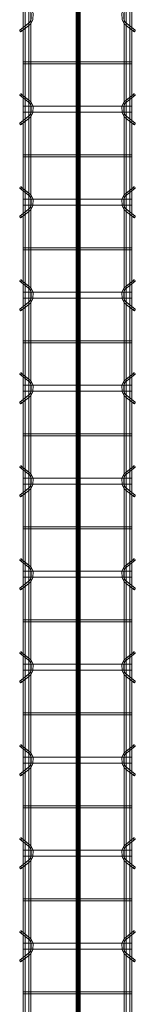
# Model space of a CAD drawing. Header units: inches. Extents: x -4136 to 1945, y -6639 to 12387.
# Tile 531 of 656: x -2344 to -2329, y 11700 to 11827. Entities that reach past the tile are written whole.
import ezdxf

# ---------------------------------------------------------------- set-up
doc = ezdxf.new("R2010")
doc.units = ezdxf.units.IN
doc.header["$MEASUREMENT"] = 0
doc.layers.add('A-GENM', color=7, linetype='Continuous', lineweight=9)
doc.layers.add('S-BEAM', color=7, linetype='Continuous', lineweight=9)

# ---------------------------------------------------------------- blocks, each defined once
blk = doc.blocks.new('Dowel bar assembly - Dowel bar assembly-669756-SLAB ON GROUND JOINTS')
at = {"layer": 'S-BEAM', "color": 253, "true_color": 0xaaaaaa}
for p, q in [((2175, 1.98), (0, 1.98)), ((0, 1.72), (2175, 1.72)), ((1799.87, 1.99), (1799.87, -12.01)), ((1800.13, 1.99), (1799.87, 1.99)), ((1799.87, 1.99), (1800.13, 1.99)), ((1800.13, -12.01), (1800.13, 1.99)), ((1804.02, 2.23), (1804.97, 1.03)), ((1805.18, 1.19), (1804.23, 2.39)), ((1805.62, 1.99), (1805.62, -12.01)), ((1806.38, 1.99), (1805.62, 1.99)), ((1805.62, 1.99), (1806.38, 1.99)), ((1806.38, -12.01), (1806.38, 1.99)), ((1807.76, 2.39), (1806.81, 1.19)), ((1807.01, 1.03), (1807.96, 2.23)), ((1811.87, 1.99), (1811.87, -12.01)), ((1812.13, 1.99), (1811.87, 1.99)), ((1811.87, 1.99), (1812.13, 1.99)), ((1812.13, -12.01), (1812.13, 1.99)), ((1816.02, 2.23), (1816.97, 1.03)), ((1817.18, 1.19), (1816.23, 2.39)), ((1817.62, 1.99), (1817.62, -12.01)), ((1818.38, 1.99), (1817.62, 1.99)), ((1817.62, 1.99), (1818.38, 1.99)), ((1818.38, -12.01), (1818.38, 1.99)), ((1819.76, 2.39), (1818.81, 1.19)), ((1819.01, 1.03), (1819.96, 2.23)), ((1823.87, 1.99), (1823.87, -12.01)), ((1824.13, 1.99), (1823.87, 1.99)), ((1823.87, 1.99), (1824.13, 1.99)), ((1824.13, -12.01), (1824.13, 1.99)), ((1828.02, 2.23), (1828.97, 1.03)), ((1829.18, 1.19), (1828.23, 2.39)), ((1829.62, 1.99), (1829.62, -12.01)), ((1830.38, 1.99), (1829.62, 1.99)), ((1829.62, 1.99), (1830.38, 1.99)), ((1830.38, -12.01), (1830.38, 1.99)), ((1831.76, 2.39), (1830.81, 1.19)), ((1831.01, 1.03), (1831.96, 2.23)), ((1835.87, 1.99), (1835.87, -12.01)), ((1836.13, 1.99), (1835.87, 1.99)), ((1835.87, 1.99), (1836.13, 1.99)), ((1836.13, -12.01), (1836.13, 1.99)), ((1840.02, 2.23), (1840.97, 1.03)), ((1841.18, 1.19), (1840.23, 2.39)), ((1841.62, 1.99), (1841.62, -12.01)), ((1842.38, 1.99), (1841.62, 1.99)), ((1841.62, 1.99), (1842.38, 1.99)), ((1842.38, -12.01), (1842.38, 1.99)), ((1843.76, 2.39), (1842.81, 1.19)), ((1843.01, 1.03), (1843.96, 2.23)), ((1847.87, 1.99), (1847.87, -12.01)), ((1848.13, 1.99), (1847.87, 1.99)), ((1847.87, 1.99), (1848.13, 1.99)), ((1848.13, -12.01), (1848.13, 1.99)), ((1852.02, 2.23), (1852.97, 1.03)), ((1853.18, 1.19), (1852.23, 2.39)), ((1853.62, 1.99), (1853.62, -12.01)), ((1854.38, 1.99), (1853.62, 1.99)), ((1853.62, 1.99), (1854.38, 1.99)), ((1854.38, -12.01), (1854.38, 1.99)), ((1855.76, 2.39), (1854.81, 1.19)), ((1855.01, 1.03), (1855.96, 2.23)), ((1859.87, 1.99), (1859.87, -12.01)), ((1860.13, 1.99), (1859.87, 1.99)), ((1859.87, 1.99), (1860.13, 1.99)), ((1860.13, -12.01), (1860.13, 1.99)), ((1864.02, 2.23), (1864.97, 1.03)), ((1865.18, 1.19), (1864.23, 2.39)), ((1865.62, 1.99), (1865.62, -12.01)), ((1866.38, 1.99), (1865.62, 1.99)), ((1865.62, 1.99), (1866.38, 1.99)), ((1866.38, -12.01), (1866.38, 1.99)), ((1867.76, 2.39), (1866.81, 1.19)), ((1867.01, 1.03), (1867.96, 2.23)), ((1871.87, 1.99), (1871.87, -12.01)), ((1872.13, 1.99), (1871.87, 1.99)), ((1871.87, 1.99), (1872.13, 1.99)), ((1872.13, -12.01), (1872.13, 1.99)), ((1876.02, 2.23), (1876.97, 1.03)), ((1877.18, 1.19), (1876.23, 2.39)), ((1877.62, 1.99), (1877.62, -12.01)), ((1878.38, 1.99), (1877.62, 1.99)), ((1877.62, 1.99), (1878.38, 1.99)), ((1878.38, -12.01), (1878.38, 1.99)), ((1879.76, 2.39), (1878.81, 1.19)), ((1879.01, 1.03), (1879.96, 2.23)), ((1883.87, 1.99), (1883.87, -12.01)), ((1884.13, 1.99), (1883.87, 1.99)), ((1883.87, 1.99), (1884.13, 1.99)), ((1884.13, -12.01), (1884.13, 1.99)), ((1888.02, 2.23), (1888.97, 1.03)), ((1889.18, 1.19), (1888.23, 2.39)), ((1889.62, 1.99), (1889.62, -12.01)), ((1890.38, 1.99), (1889.62, 1.99)), ((1889.62, 1.99), (1890.38, 1.99)), ((1890.38, -12.01), (1890.38, 1.99)), ((1891.76, 2.39), (1890.81, 1.19)), ((1891.01, 1.03), (1891.96, 2.23)), ((1895.87, 1.99), (1895.87, -12.01)), ((1896.13, 1.99), (1895.87, 1.99)), ((1895.87, 1.99), (1896.13, 1.99)), ((1896.13, -12.01), (1896.13, 1.99)), ((1900.02, 2.23), (1900.97, 1.03)), ((1901.18, 1.19), (1900.23, 2.39)), ((1901.62, 1.99), (1901.62, -12.01)), ((1902.38, 1.99), (1901.62, 1.99)), ((1901.62, 1.99), (1902.38, 1.99)), ((1902.38, -12.01), (1902.38, 1.99)), ((1903.76, 2.39), (1902.81, 1.19)), ((1903.01, 1.03), (1903.96, 2.23)), ((1907.87, 1.99), (1907.87, -12.01)), ((1908.13, 1.99), (1907.87, 1.99)), ((1907.87, 1.99), (1908.13, 1.99)), ((1908.13, -12.01), (1908.13, 1.99)), ((1912.02, 2.23), (1912.97, 1.03)), ((1913.18, 1.19), (1912.23, 2.39)), ((1913.62, 1.99), (1913.62, -12.01)), ((1914.38, 1.99), (1913.62, 1.99)), ((1913.62, 1.99), (1914.38, 1.99)), ((1914.38, -12.01), (1914.38, 1.99)), ((1915.76, 2.39), (1914.81, 1.19)), ((1915.01, 1.03), (1915.96, 2.23)), ((1919.87, 1.99), (1919.87, -12.01)), ((1920.13, 1.99), (1919.87, 1.99)), ((1919.87, 1.99), (1920.13, 1.99)), ((1920.13, -12.01), (1920.13, 1.99)), ((1924.02, 2.23), (1924.97, 1.03)), ((1925.18, 1.19), (1924.23, 2.39)), ((2175, 1.25), (0, 1.25)), ((0, 0.99), (2175, 0.99)), ((2175, -11.01), (0, -11.01)), ((0, -11.27), (2175, -11.27)), ((1804.97, -11.05), (1804.02, -12.25)), ((1804.23, -12.41), (1805.18, -11.21)), ((1806.81, -11.21), (1807.76, -12.41)), ((1807.96, -12.25), (1807.01, -11.05)), ((1816.97, -11.05), (1816.02, -12.25)), ((1816.23, -12.41), (1817.18, -11.21)), ((1818.81, -11.21), (1819.76, -12.41)), ((1819.96, -12.25), (1819.01, -11.05)), ((1828.97, -11.05), (1828.02, -12.25)), ((1828.23, -12.41), (1829.18, -11.21)), ((1830.81, -11.21), (1831.76, -12.41)), ((1831.96, -12.25), (1831.01, -11.05)), ((1840.97, -11.05), (1840.02, -12.25)), ((1840.23, -12.41), (1841.18, -11.21)), ((1842.81, -11.21), (1843.76, -12.41)), ((1843.96, -12.25), (1843.01, -11.05)), ((1852.97, -11.05), (1852.02, -12.25)), ((1852.23, -12.41), (1853.18, -11.21)), ((1854.81, -11.21), (1855.76, -12.41)), ((1855.96, -12.25), (1855.01, -11.05)), ((1864.97, -11.05), (1864.02, -12.25)), ((1864.23, -12.41), (1865.18, -11.21)), ((1866.81, -11.21), (1867.76, -12.41)), ((1867.96, -12.25), (1867.01, -11.05)), ((1876.97, -11.05), (1876.02, -12.25)), ((1876.23, -12.41), (1877.18, -11.21)), ((1878.81, -11.21), (1879.76, -12.41)), ((1879.96, -12.25), (1879.01, -11.05)), ((1888.97, -11.05), (1888.02, -12.25)), ((1888.23, -12.41), (1889.18, -11.21)), ((1890.81, -11.21), (1891.76, -12.41)), ((1891.96, -12.25), (1891.01, -11.05)), ((1900.97, -11.05), (1900.02, -12.25)), ((1900.23, -12.41), (1901.18, -11.21)), ((1902.81, -11.21), (1903.76, -12.41)), ((1903.96, -12.25), (1903.01, -11.05)), ((1912.97, -11.05), (1912.02, -12.25)), ((1912.23, -12.41), (1913.18, -11.21)), ((1914.81, -11.21), (1915.76, -12.41)), ((1915.96, -12.25), (1915.01, -11.05)), ((1924.97, -11.05), (1924.02, -12.25)), ((1924.23, -12.41), (1925.18, -11.21)), ((2175, -11.74), (0, -11.74)), ((0, -12), (2175, -12)), ((1800.13, -12.01), (1799.87, -12.01)), ((1799.87, -12.01), (1800.13, -12.01)), ((1806.38, -12.01), (1805.62, -12.01)), ((1805.62, -12.01), (1806.38, -12.01)), ((1812.13, -12.01), (1811.87, -12.01)), ((1811.87, -12.01), (1812.13, -12.01)), ((1818.38, -12.01), (1817.62, -12.01)), ((1817.62, -12.01), (1818.38, -12.01)), ((1824.13, -12.01), (1823.87, -12.01)), ((1823.87, -12.01), (1824.13, -12.01)), ((1830.38, -12.01), (1829.62, -12.01)), ((1829.62, -12.01), (1830.38, -12.01)), ((1836.13, -12.01), (1835.87, -12.01)), ((1835.87, -12.01), (1836.13, -12.01)), ((1842.38, -12.01), (1841.62, -12.01)), ((1841.62, -12.01), (1842.38, -12.01)), ((1848.13, -12.01), (1847.87, -12.01)), ((1847.87, -12.01), (1848.13, -12.01)), ((1854.38, -12.01), (1853.62, -12.01)), ((1853.62, -12.01), (1854.38, -12.01)), ((1860.13, -12.01), (1859.87, -12.01)), ((1859.87, -12.01), (1860.13, -12.01)), ((1866.38, -12.01), (1865.62, -12.01)), ((1865.62, -12.01), (1866.38, -12.01)), ((1872.13, -12.01), (1871.87, -12.01)), ((1871.87, -12.01), (1872.13, -12.01)), ((1878.38, -12.01), (1877.62, -12.01)), ((1877.62, -12.01), (1878.38, -12.01)), ((1884.13, -12.01), (1883.87, -12.01)), ((1883.87, -12.01), (1884.13, -12.01)), ((1890.38, -12.01), (1889.62, -12.01)), ((1889.62, -12.01), (1890.38, -12.01)), ((1896.13, -12.01), (1895.87, -12.01)), ((1895.87, -12.01), (1896.13, -12.01)), ((1902.38, -12.01), (1901.62, -12.01)), ((1901.62, -12.01), (1902.38, -12.01)), ((1908.13, -12.01), (1907.87, -12.01)), ((1907.87, -12.01), (1908.13, -12.01)), ((1914.38, -12.01), (1913.62, -12.01)), ((1913.62, -12.01), (1914.38, -12.01)), ((1920.13, -12.01), (1919.87, -12.01)), ((1919.87, -12.01), (1920.13, -12.01))]:
    blk.add_line(p, q, dxfattribs=at)
at = {"layer": 'S-BEAM', "color": 253, "true_color": 0xaaaaaa, "flags": 128}
for points in [[(1804.97, 1.03), (1805.53, 0.73), (1806.39, 0.72), (1806.97, 0.99), (1807.01, 1.03)], [(1805.18, 1.19), (1805.62, 0.97), (1806.38, 0.98), (1806.81, 1.19)], [(1816.97, 1.03), (1817.53, 0.73), (1818.39, 0.72), (1818.97, 0.99), (1819.01, 1.03)], [(1817.18, 1.19), (1817.62, 0.97), (1818.38, 0.98), (1818.81, 1.19)], [(1828.97, 1.03), (1829.53, 0.73), (1830.39, 0.72), (1830.97, 0.99), (1831.01, 1.03)], [(1829.18, 1.19), (1829.62, 0.97), (1830.38, 0.98), (1830.81, 1.19)], [(1840.97, 1.03), (1841.53, 0.73), (1842.39, 0.72), (1842.97, 0.99), (1843.01, 1.03)], [(1841.18, 1.19), (1841.62, 0.97), (1842.38, 0.98), (1842.81, 1.19)], [(1852.97, 1.03), (1853.53, 0.73), (1854.39, 0.72), (1854.97, 0.99), (1855.01, 1.03)], [(1853.18, 1.19), (1853.62, 0.97), (1854.38, 0.98), (1854.81, 1.19)], [(1864.97, 1.03), (1865.53, 0.73), (1866.39, 0.72), (1866.97, 0.99), (1867.01, 1.03)], [(1865.18, 1.19), (1865.62, 0.97), (1866.38, 0.98), (1866.81, 1.19)], [(1876.97, 1.03), (1877.53, 0.73), (1878.39, 0.72), (1878.97, 0.99), (1879.01, 1.03)], [(1877.18, 1.19), (1877.62, 0.97), (1878.38, 0.98), (1878.81, 1.19)], [(1888.97, 1.03), (1889.53, 0.73), (1890.39, 0.72), (1890.97, 0.99), (1891.01, 1.03)], [(1889.18, 1.19), (1889.62, 0.97), (1890.38, 0.98), (1890.81, 1.19)], [(1900.97, 1.03), (1901.53, 0.73), (1902.39, 0.72), (1902.97, 0.99), (1903.01, 1.03)], [(1901.18, 1.19), (1901.62, 0.97), (1902.38, 0.98), (1902.81, 1.19)], [(1912.97, 1.03), (1913.53, 0.73), (1914.39, 0.72), (1914.97, 0.99), (1915.01, 1.03)], [(1913.18, 1.19), (1913.62, 0.97), (1914.38, 0.98), (1914.81, 1.19)], [(1924.97, 1.03), (1925.53, 0.73), (1926.39, 0.72), (1926.97, 0.99), (1927.01, 1.03)], [(1925.18, 1.19), (1925.62, 0.97), (1926.38, 0.98), (1926.81, 1.19)], [(1804.97, -11.05), (1805.53, -10.75), (1806.39, -10.74), (1806.97, -11.01), (1807.01, -11.05)], [(1805.18, -11.21), (1805.62, -10.99), (1806.38, -11), (1806.81, -11.21)], [(1816.97, -11.05), (1817.53, -10.75), (1818.39, -10.74), (1818.97, -11.01), (1819.01, -11.05)], [(1817.18, -11.21), (1817.62, -10.99), (1818.38, -11), (1818.81, -11.21)], [(1828.97, -11.05), (1829.53, -10.75), (1830.39, -10.74), (1830.97, -11.01), (1831.01, -11.05)], [(1829.18, -11.21), (1829.62, -10.99), (1830.38, -11), (1830.81, -11.21)], [(1840.97, -11.05), (1841.53, -10.75), (1842.39, -10.74), (1842.97, -11.01), (1843.01, -11.05)], [(1841.18, -11.21), (1841.62, -10.99), (1842.38, -11), (1842.81, -11.21)], [(1852.97, -11.05), (1853.53, -10.75), (1854.39, -10.74), (1854.97, -11.01), (1855.01, -11.05)], [(1853.18, -11.21), (1853.62, -10.99), (1854.38, -11), (1854.81, -11.21)], [(1864.97, -11.05), (1865.53, -10.75), (1866.39, -10.74), (1866.97, -11.01), (1867.01, -11.05)], [(1865.18, -11.21), (1865.62, -10.99), (1866.38, -11), (1866.81, -11.21)], [(1876.97, -11.05), (1877.53, -10.75), (1878.39, -10.74), (1878.97, -11.01), (1879.01, -11.05)], [(1877.18, -11.21), (1877.62, -10.99), (1878.38, -11), (1878.81, -11.21)], [(1888.97, -11.05), (1889.53, -10.75), (1890.39, -10.74), (1890.97, -11.01), (1891.01, -11.05)], [(1889.18, -11.21), (1889.62, -10.99), (1890.38, -11), (1890.81, -11.21)], [(1900.97, -11.05), (1901.53, -10.75), (1902.39, -10.74), (1902.97, -11.01), (1903.01, -11.05)], [(1901.18, -11.21), (1901.62, -10.99), (1902.38, -11), (1902.81, -11.21)], [(1912.97, -11.05), (1913.53, -10.75), (1914.39, -10.74), (1914.97, -11.01), (1915.01, -11.05)], [(1913.18, -11.21), (1913.62, -10.99), (1914.38, -11), (1914.81, -11.21)], [(1924.97, -11.05), (1925.53, -10.75), (1926.39, -10.74), (1926.97, -11.01), (1927.01, -11.05)], [(1925.18, -11.21), (1925.62, -10.99), (1926.38, -11), (1926.81, -11.21)]]:
    blk.add_lwpolyline(points, dxfattribs=at)
at = {"layer": 'S-BEAM', "color": 253, "true_color": 0xaaaaaa}
for centre, major_axis, start_param, end_param in [((1804.12, 2.31), (0.101, 0.08), 5.709265, 8.850858), ((1804.12, 2.31), (0.101, 0.08), 2.567673, 5.709265), ((1807.86, 2.31), (-0.101, 0.08), 3.715513, 6.857105), ((1807.86, 2.31), (-0.101, 0.08), 0.57392, 3.715513), ((1816.12, 2.31), (0.101, 0.08), 5.709265, 8.850858), ((1816.12, 2.31), (0.101, 0.08), 2.567673, 5.709265), ((1819.86, 2.31), (-0.101, 0.08), 3.715513, 6.857105), ((1819.86, 2.31), (-0.101, 0.08), 0.57392, 3.715513), ((1828.12, 2.31), (0.101, 0.08), 5.709265, 8.850858), ((1828.12, 2.31), (0.101, 0.08), 2.567673, 5.709265), ((1831.86, 2.31), (-0.101, 0.08), 3.715513, 6.857105), ((1831.86, 2.31), (-0.101, 0.08), 0.57392, 3.715513), ((1840.12, 2.31), (0.101, 0.08), 5.709265, 8.850858), ((1840.12, 2.31), (0.101, 0.08), 2.567673, 5.709265), ((1843.86, 2.31), (-0.101, 0.08), 3.715513, 6.857105), ((1843.86, 2.31), (-0.101, 0.08), 0.57392, 3.715513), ((1852.12, 2.31), (0.101, 0.08), 5.709265, 8.850858), ((1852.12, 2.31), (0.101, 0.08), 2.567673, 5.709265), ((1855.86, 2.31), (-0.101, 0.08), 3.715513, 6.857105), ((1855.86, 2.31), (-0.101, 0.08), 0.57392, 3.715513), ((1864.12, 2.31), (0.101, 0.08), 5.709265, 8.850858), ((1864.12, 2.31), (0.101, 0.08), 2.567673, 5.709265), ((1867.86, 2.31), (-0.101, 0.08), 3.715513, 6.857105), ((1867.86, 2.31), (-0.101, 0.08), 0.57392, 3.715513), ((1876.12, 2.31), (0.101, 0.08), 5.709265, 8.850858), ((1876.12, 2.31), (0.101, 0.08), 2.567673, 5.709265), ((1879.86, 2.31), (-0.101, 0.08), 3.715513, 6.857105), ((1879.86, 2.31), (-0.101, 0.08), 0.57392, 3.715513), ((1888.12, 2.31), (0.101, 0.08), 5.709265, 8.850858), ((1888.12, 2.31), (0.101, 0.08), 2.567673, 5.709265), ((1891.86, 2.31), (-0.101, 0.08), 3.715513, 6.857105), ((1891.86, 2.31), (-0.101, 0.08), 0.57392, 3.715513), ((1900.12, 2.31), (0.101, 0.08), 5.709265, 8.850858), ((1900.12, 2.31), (0.101, 0.08), 2.567673, 5.709265), ((1903.86, 2.31), (-0.101, 0.08), 3.715513, 6.857105), ((1903.86, 2.31), (-0.101, 0.08), 0.57392, 3.715513), ((1912.12, 2.31), (0.101, 0.08), 5.709265, 8.850858), ((1912.12, 2.31), (0.101, 0.08), 2.567673, 5.709265), ((1915.86, 2.31), (-0.101, 0.08), 3.715513, 6.857105), ((1915.86, 2.31), (-0.101, 0.08), 0.57392, 3.715513), ((1924.12, 2.31), (0.101, 0.08), 5.709265, 8.850858), ((1924.12, 2.31), (0.101, 0.08), 2.567673, 5.709265), ((1804.12, -12.33), (-0.101, 0.08), 3.715513, 6.857105), ((1804.12, -12.33), (-0.101, 0.08), 0.57392, 3.715513), ((1807.86, -12.33), (0.101, 0.08), 5.709265, 8.850858), ((1807.86, -12.33), (0.101, 0.08), 2.567673, 5.709265), ((1816.12, -12.33), (-0.101, 0.08), 3.715513, 6.857105), ((1816.12, -12.33), (-0.101, 0.08), 0.57392, 3.715513), ((1819.86, -12.33), (0.101, 0.08), 5.709265, 8.850858), ((1819.86, -12.33), (0.101, 0.08), 2.567673, 5.709265), ((1828.12, -12.33), (-0.101, 0.08), 3.715513, 6.857105), ((1828.12, -12.33), (-0.101, 0.08), 0.57392, 3.715513), ((1831.86, -12.33), (0.101, 0.08), 5.709265, 8.850858), ((1831.86, -12.33), (0.101, 0.08), 2.567673, 5.709265), ((1840.12, -12.33), (-0.101, 0.08), 3.715513, 6.857105), ((1840.12, -12.33), (-0.101, 0.08), 0.57392, 3.715513), ((1843.86, -12.33), (0.101, 0.08), 5.709265, 8.850858), ((1843.86, -12.33), (0.101, 0.08), 2.567673, 5.709265), ((1852.12, -12.33), (-0.101, 0.08), 3.715513, 6.857105), ((1852.12, -12.33), (-0.101, 0.08), 0.57392, 3.715513), ((1855.86, -12.33), (0.101, 0.08), 5.709265, 8.850858), ((1855.86, -12.33), (0.101, 0.08), 2.567673, 5.709265), ((1864.12, -12.33), (-0.101, 0.08), 3.715513, 6.857105), ((1864.12, -12.33), (-0.101, 0.08), 0.57392, 3.715513), ((1867.86, -12.33), (0.101, 0.08), 5.709265, 8.850858), ((1867.86, -12.33), (0.101, 0.08), 2.567673, 5.709265), ((1876.12, -12.33), (-0.101, 0.08), 3.715513, 6.857105), ((1876.12, -12.33), (-0.101, 0.08), 0.57392, 3.715513), ((1879.86, -12.33), (0.101, 0.08), 5.709265, 8.850858), ((1879.86, -12.33), (0.101, 0.08), 2.567673, 5.709265), ((1888.12, -12.33), (-0.101, 0.08), 3.715513, 6.857105), ((1888.12, -12.33), (-0.101, 0.08), 0.57392, 3.715513), ((1891.86, -12.33), (0.101, 0.08), 5.709265, 8.850858), ((1891.86, -12.33), (0.101, 0.08), 2.567673, 5.709265), ((1900.12, -12.33), (-0.101, 0.08), 3.715513, 6.857105), ((1900.12, -12.33), (-0.101, 0.08), 0.57392, 3.715513), ((1903.86, -12.33), (0.101, 0.08), 5.709265, 8.850858), ((1903.86, -12.33), (0.101, 0.08), 2.567673, 5.709265), ((1912.12, -12.33), (-0.101, 0.08), 3.715513, 6.857105), ((1912.12, -12.33), (-0.101, 0.08), 0.57392, 3.715513), ((1915.86, -12.33), (0.101, 0.08), 5.709265, 8.850858), ((1915.86, -12.33), (0.101, 0.08), 2.567673, 5.709265), ((1924.12, -12.33), (-0.101, 0.08), 3.715513, 6.857105), ((1924.12, -12.33), (-0.101, 0.08), 0.57392, 3.715513)]:
    blk.add_ellipse(centre, major_axis=major_axis, ratio=0.816528, start_param=start_param, end_param=end_param, dxfattribs=at)

msp = doc.modelspace()

# ---------------------------------------------------------------- hatches: boundary and pattern name
at = {"layer": 'A-GENM', "true_color": 0x0000ff}
for points in [[(-2336.65717, 12077.1894), (-2336.65717, 9901.50436), (-2336.65717, 9901.1894), (-2337.08036, 9901.1894), (-2337.08036, 9901.50436), (-2337.08036, 12077.1894)], [(-2337.02059, 9901.1894), (-2337.02059, 9901.50436), (-2337.02059, 12077.1894), (-2336.62689, 12077.1894), (-2336.62689, 9901.50436), (-2336.62689, 9901.1894)], [(-2336.65869, 12077.1894), (-2336.65869, 9901.50436), (-2336.65869, 9901.1894), (-2337.00273, 9901.1894), (-2337.00273, 9901.50436), (-2337.00273, 12077.1894)], [(-2336.57181, 12077.1894), (-2336.57181, 9901.50436), (-2336.57181, 9901.1894), (-2336.99348, 9901.1894), (-2336.99348, 9901.50436), (-2336.99348, 12077.1894)], [(-2336.7803, 12077.1894), (-2336.7803, 9901.50436), (-2336.7803, 9901.1894), (-2336.86718, 9901.1894), (-2336.86718, 9901.50436), (-2336.86718, 12077.1894)], [(-2336.57029, 12077.1894), (-2336.57029, 9901.50436), (-2336.57029, 9901.1894), (-2336.7803, 9901.1894), (-2336.7803, 9901.50436), (-2336.7803, 12077.1894)]]:
    msp.add_hatch(color=5, dxfattribs=at).paths.add_polyline_path(points, flags=0)

# ---------------------------------------------------------------- linework, layer by layer
at = {"layer": 'A-GENM', "color": 5, "true_color": 0x0000ff}
for p, q in [((-2337.08036, 9901.50436), (-2337.08036, 12077.1894)), ((-2337.02059, 12077.1894), (-2337.02059, 9901.50436)), ((-2337.02059, 12077.1894), (-2337.02059, 9901.50436)), ((-2337.00273, 12077.1894), (-2337.00273, 9901.50436)), ((-2336.99348, 9901.50436), (-2336.99348, 12077.1894)), ((-2336.98122, 9901.50436), (-2336.98122, 12077.1894)), ((-2336.98122, 12077.1894), (-2336.98122, 9901.50436)), ((-2336.91585, 9901.50436), (-2336.91585, 12077.1894)), ((-2336.86718, 9901.50436), (-2336.86718, 12077.1894)), ((-2336.7803, 12077.1894), (-2336.7803, 9901.50436)), ((-2336.66626, 9901.50436), (-2336.66626, 12077.1894)), ((-2336.66626, 9901.50436), (-2336.66626, 12077.1894)), ((-2336.65869, 9901.50436), (-2336.65869, 12077.1894)), ((-2336.65717, 9901.50436), (-2336.65717, 12077.1894)), ((-2336.62689, 12077.1894), (-2336.62689, 9901.50436)), ((-2336.62689, 12077.1894), (-2336.62689, 9901.50436)), ((-2336.57181, 9901.50436), (-2336.57181, 12077.1894)), ((-2336.57029, 9901.50436), (-2336.57029, 12077.1894))]:
    msp.add_line(p, q, dxfattribs=at)

# ---------------------------------------------------------------- block references
at = {"layer": 'S-BEAM', "color": 253, "true_color": 0xaaaaaa, "rotation": 89.99999999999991}
msp.add_blockref('Dowel bar assembly - Dowel bar assembly-669756-SLAB ON GROUND JOINTS', (-2341.93092, 9901.50636), dxfattribs=at)

doc.saveas('drawing.dxf')
